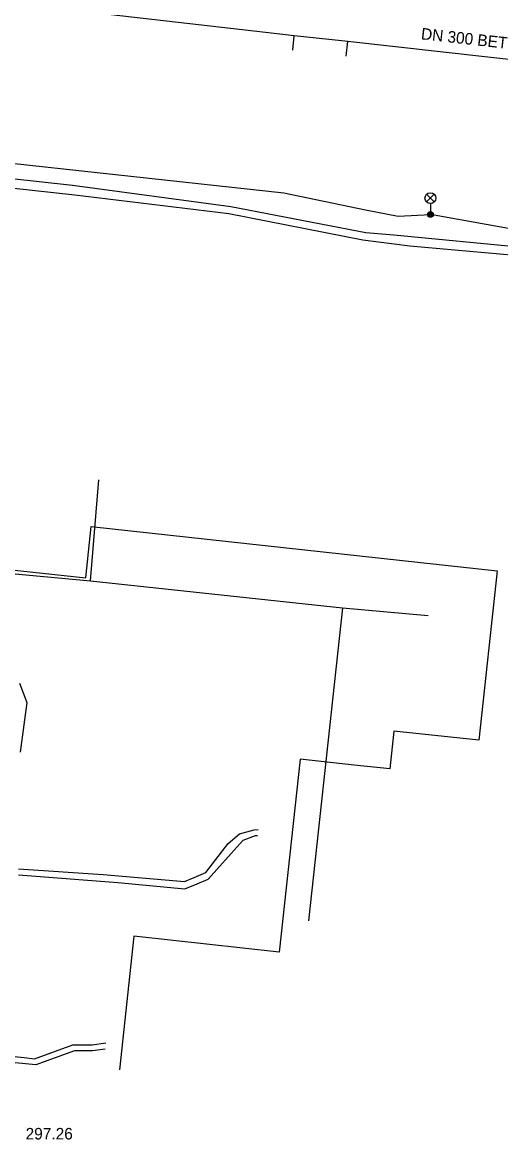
# Model space of a CAD drawing. Extents: x -595540 to -593988, y -1160850 to -1159202.
# Drawn here: x -594318.8 to -594285.6, y -1159905.6 to -1159828.3 of the extents above; entities that cross this region are included whole.
import ezdxf

# ---------------------------------------------------------------- set-up
doc = ezdxf.new("R2010")
doc.units = 0
for name, color, linetype in [('BVK-DESTOVA_popisy', 7, 'Continuous'), ('BVK-DESTOVA_trasa sítě', 7, 'Continuous'), ('CETIN_kabel podzemní', 7, 'Continuous'), ('DESTOVA_trasa neprovozované sítě', 7, 'Continuous'), ('EON-NN_kabel', 7, 'Continuous'), ('SPLASKOVA_popisy neprovozované sítě', 7, 'Continuous'), ('TEPLARNY-TEPLOVODY_trasa sítě', 7, 'Continuous'), ('TSB_kabel VO', 7, 'Continuous'), ('TSB_lampy VO', 7, 'Continuous')]:
    doc.layers.add(name, color=color, linetype=linetype)

msp = doc.modelspace()

# ---------------------------------------------------------------- linework, layer by layer
at = {"layer": 'BVK-DESTOVA_trasa sítě'}
msp.add_line((-594301.92, -1159828.96), (-594345.09, -1159824.04), dxfattribs=at)
msp.add_lwpolyline([(-594270.147, -1159832.491), (-594270.404, -1159832.462), (-594296.215, -1159829.594), (-594299.912, -1159829.183), (-594301.92, -1159828.96)], dxfattribs=at)
at = {"layer": 'CETIN_kabel podzemní'}
for points in [[(-594314.033, -1159866.916), (-594313.465, -1159859.915)], [(-594328.25, -1159865.59), (-594314.033, -1159866.916)], [(-594314.033, -1159866.916), (-594296.582, -1159868.782)], [(-594296.582, -1159868.782), (-594298.931, -1159890.449)], [(-594296.582, -1159868.782), (-594290.637, -1159869.309)]]:
    msp.add_lwpolyline(points, dxfattribs=at)
at = {"layer": 'DESTOVA_trasa neprovozované sítě'}
for p, q in [((-594300.023, -1159830.177), (-594299.912, -1159829.183)), ((-594296.326, -1159830.588), (-594296.215, -1159829.594))]:
    msp.add_line(p, q, dxfattribs=at)
at = {"layer": 'EON-NN_kabel'}
for points in [[(-594332.041, -1159838.463), (-594331.989, -1159837.915), (-594328.33, -1159838.106), (-594315.292, -1159839.535), (-594304.306, -1159840.994), (-594294.952, -1159842.806), (-594293.013, -1159842.966), (-594283.887, -1159843.837), (-594281.106, -1159844.168), (-594272.339, -1159845.343), (-594265.513, -1159845.93), (-594263.673, -1159846.423)], [(-594331.642, -1159838.502), (-594331.632, -1159838.395), (-594315.126, -1159840.207), (-594304.463, -1159841.497), (-594295.174, -1159843.304), (-594291.91, -1159843.718), (-594283.582, -1159844.468), (-594281.119, -1159844.74), (-594272.376, -1159845.741), (-594265.622, -1159846.329), (-594263.78, -1159846.822)], [(-594318.967, -1159873.999), (-594318.445, -1159875.329), (-594318.915, -1159878.785)], [(-594319.04, -1159887.277), (-594312.143, -1159887.786), (-594307.498, -1159888.244), (-594306.637, -1159887.899), (-594305.895, -1159887.568), (-594304.292, -1159885.791), (-594303.447, -1159884.874), (-594302.609, -1159884.54), (-594302.465, -1159884.534)], [(-594319.031, -1159886.851), (-594313.172, -1159887.242), (-594307.53, -1159887.718), (-594306.844, -1159887.444), (-594306.04, -1159887.108), (-594304.489, -1159885.096), (-594303.708, -1159884.422), (-594302.693, -1159884.144), (-594302.42, -1159884.132)], [(-594313.021, -1159899.326), (-594313.907, -1159899.449), (-594315.146, -1159899.442), (-594317.822, -1159900.41), (-594321.671, -1159900.045), (-594322.684, -1159900.192), (-594323.341, -1159900.429), (-594325.808, -1159900.781), (-594332.418, -1159900.195), (-594341.97, -1159899.293), (-594348.051, -1159898.435), (-594349.453, -1159897.233), (-594350.061, -1159895.976), (-594351.062, -1159894.417), (-594352.502, -1159892.469), (-594353.902, -1159891.667), (-594356.194, -1159890.925), (-594357.844, -1159891.301), (-594360.87, -1159891.35), (-594363.002, -1159891.162)], [(-594321.62, -1159899.605), (-594318.639, -1159899.916), (-594317.925, -1159899.999), (-594315.257, -1159899.031), (-594313.927, -1159899.031), (-594312.974, -1159898.902)]]:
    msp.add_lwpolyline(points, dxfattribs=at)
at = {"layer": 'SPLASKOVA_popisy neprovozované sítě'}
msp.add_line((-594318.538, -1159904.786), (-594318.538, -1159904.786), dxfattribs=at)
at = {"layer": 'TEPLARNY-TEPLOVODY_trasa sítě'}
for points in [[(-594320.382, -1159866.056), (-594314.37, -1159866.712), (-594313.982, -1159863.154), (-594285.848, -1159866.225), (-594287.129, -1159877.956), (-594293.012, -1159877.314), (-594293.298, -1159879.934), (-594295.767, -1159879.665)], [(-594295.767, -1159879.665), (-594299.508, -1159879.257), (-594300.966, -1159892.615), (-594311.03, -1159891.517), (-594312.04, -1159900.768)]]:
    msp.add_lwpolyline(points, dxfattribs=at)
at = {"layer": 'TSB_kabel VO'}
for points in [[(-594351.67, -1159836.722), (-594351.922, -1159836.678), (-594352.071, -1159836.189), (-594348.77, -1159835.62), (-594345.63, -1159835.93), (-594341.78, -1159836.6), (-594332.89, -1159837.74), (-594332.283, -1159837.124), (-594331.86, -1159836.81), (-594321.87, -1159837.74), (-594300.63, -1159840.06), (-594294.97, -1159841.24), (-594292.71, -1159841.67), (-594290.482, -1159841.55)], [(-594256.03, -1159847.517), (-594255.982, -1159847.523), (-594255.877, -1159846.876), (-594256.931, -1159846.76), (-594256.991, -1159846.153), (-594261.75, -1159845.6), (-594264.7, -1159845.13), (-594281.86, -1159843.1), (-594290.481, -1159841.55)]]:
    msp.add_lwpolyline(points, dxfattribs=at)
at = {"layer": 'TSB_lampy VO'}
for p, q in [((-594290.746, -1159840.69), (-594290.216, -1159840.16)), ((-594290.746, -1159840.16), (-594290.216, -1159840.69)), ((-594290.746, -1159840.69), (-594290.216, -1159840.16)), ((-594290.746, -1159840.16), (-594290.216, -1159840.69)), ((-594290.481, -1159840.8), (-594290.481, -1159841.55)), ((-594290.481, -1159840.8), (-594290.481, -1159841.55))]:
    msp.add_line(p, q, dxfattribs=at)
for centre, radius in [((-594290.481, -1159840.425), 0.375), ((-594290.481, -1159840.425), 0.375), ((-594290.481, -1159841.55), 0.2), ((-594290.481, -1159841.55), 0.2), ((-594290.481, -1159841.55), 0.145), ((-594290.481, -1159841.55), 0.145), ((-594290.481, -1159841.55), 0.0876), ((-594290.481, -1159841.55), 0.0876)]:
    msp.add_circle(centre, radius, dxfattribs=at)

# ---------------------------------------------------------------- texts
at = {"layer": 'BVK-DESTOVA_popisy'}
msp.add_text('DN 300 BET', height=0.8, rotation=353.68685, dxfattribs=at).set_placement((-594291.163, -1159829.428))
at = {"layer": 'SPLASKOVA_popisy neprovozované sítě'}
msp.add_text('297.26', height=0.8, dxfattribs=at).set_placement((-594318.538, -1159905.586))

doc.saveas('drawing.dxf')
